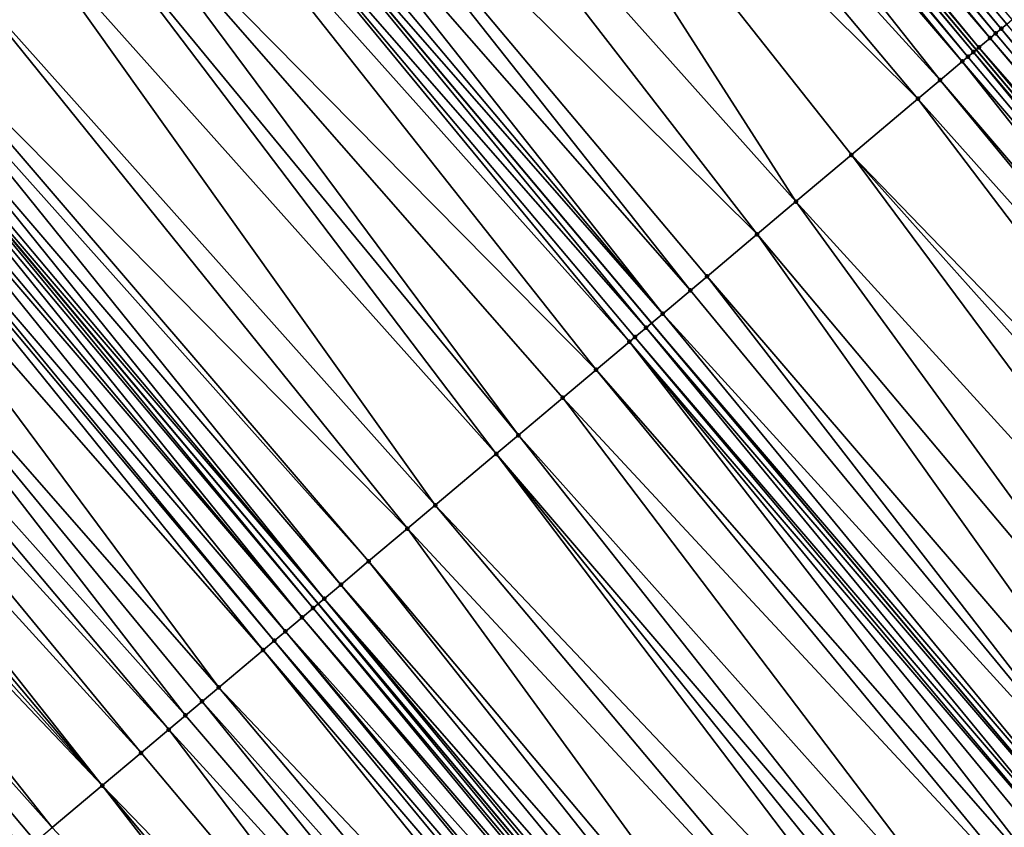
# Model space of a CAD drawing. Header units: feet. Extents: x 2004186 to 2014793, y 836912 to 864902.
# Tile 500 of 974: x 2009314 to 2009342, y 849684 to 849706. Entities that reach past the tile are written whole.
import ezdxf

# ---------------------------------------------------------------- set-up
doc = ezdxf.new("R2010")
doc.units = ezdxf.units.FT
doc.header["$LTSCALE"] = 100
doc.header["$MEASUREMENT"] = 0
for name, color, linetype, lineweight in [('EP_Travel Lane', 5, 'Continuous', 40), ('GPL_Skip Line', 2, 'Continuous', 40), ('Road Shots', 4, 'Continuous', 200), ('Road X-Section', 30, 'Continuous', 13)]:
    doc.layers.add(name, color=color, linetype=linetype, lineweight=lineweight)
doc.layers.add('I-77 SB_MM21-27-Surface-TIN', color=7, linetype='Continuous')

msp = doc.modelspace()

# ---------------------------------------------------------------- linework, layer by layer
at = {"layer": 'EP_Travel Lane'}
msp.add_polyline3d([(2009469.049354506, 849551.8641284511, 426.4866424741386), (2009456.299925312, 849567.449840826, 426.4659434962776), (2009443.530356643, 849582.8426741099, 426.4551208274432), (2009430.760781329, 849598.2355154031, 426.4345573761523), (2009417.991214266, 849613.6283467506, 426.4260374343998), (2009405.154174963, 849629.050976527, 426.4270902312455), (2009392.285338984, 849644.3608925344, 426.4066450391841), (2009379.416509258, 849659.6708011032, 426.4069408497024), (2009366.547670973, 849674.9807198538, 426.3789266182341), (2009353.673742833, 849690.2927263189, 426.3561041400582), (2009340.798297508, 849705.5970594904, 426.3382630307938), (2009327.922859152, 849720.9013843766, 426.3034045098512), (2009315.047414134, 849736.2057171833, 426.2848744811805), (2009302.171975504, 849751.5100423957, 426.2506813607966), (2009289.296537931, 849766.8143663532, 426.2140556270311), (2009276.421089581, 849782.1187031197, 426.2034524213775)], dxfattribs=at)
at = {"layer": 'GPL_Skip Line'}
for points in [[(2009438.129472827, 849552.3511062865, 426.1477713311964), (2009425.334444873, 849567.722633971, 426.2439972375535), (2009412.539379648, 849583.0942064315, 426.2860564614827), (2009399.744316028, 849598.4657769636, 426.3304347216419), (2009386.976921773, 849613.7717404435, 426.3519453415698), (2009374.115921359, 849629.0882366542, 426.3416086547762), (2009361.254929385, 849644.4047228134, 426.3595883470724), (2009348.393928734, 849659.7212193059, 426.3483312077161), (2009335.530203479, 849675.0286495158, 426.3273471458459), (2009322.648573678, 849690.327785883, 426.3167931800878), (2009309.766964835, 849705.6268973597, 426.2555082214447), (2009296.885324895, 849720.9260457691, 426.2694924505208), (2009284.003696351, 849736.2251806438, 426.2559963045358), (2009271.12207426, 849751.5243078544, 426.226711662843), (2009258.240436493, 849766.8234536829, 426.2355876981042), (2009245.35881301, 849782.1225825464, 426.2096794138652)], [(2009459.985824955, 849544.5104903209, 426.249524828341), (2009447.348453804, 849560.0116358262, 426.2957450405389), (2009434.566216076, 849575.3938657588, 426.3390876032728), (2009421.78395499, 849590.7761238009, 426.3484137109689), (2009409.00170277, 849606.1583711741, 426.370651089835), (2009396.197962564, 849621.5226607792, 426.3916740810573), (2009383.32899335, 849636.8324452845, 426.4032966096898), (2009370.460031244, 849652.1422213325, 426.4386457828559), (2009357.591051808, 849667.452017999, 426.4161522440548), (2009344.720171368, 849682.7602036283, 426.4328873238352), (2009331.844726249, 849698.064536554, 426.4145080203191), (2009318.969288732, 849713.3688604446, 426.3776807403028), (2009306.093820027, 849728.6732214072, 426.4165438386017), (2009293.218369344, 849743.9775609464, 426.4116676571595), (2009280.342932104, 849759.2818845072, 426.3741667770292), (2009267.467481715, 849774.5862236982, 426.3685787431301)]]:
    msp.add_polyline3d(points, dxfattribs=at)
at = {"layer": 'I-77 SB_MM21-27-Surface-TIN', "color": 128, "linetype": 'ByBlock', "lineweight": -2}
for points in [[(2009328.764095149, 849721.609113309, 426.3058478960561), (2009328.611050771, 849721.4803599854, 426.3082513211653), (2009341.48648744, 849706.1760371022, 426.347205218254)], [(2009328.764095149, 849721.609113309, 426.3058478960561), (2009341.639535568, 849706.3047859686, 426.3357025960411), (2009341.792581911, 849706.4335369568, 426.3285319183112)], [(2009328.764095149, 849721.609113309, 426.3058478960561), (2009341.48648744, 849706.1760371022, 426.347205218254), (2009341.639535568, 849706.3047859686, 426.3357025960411)], [(2009328.458007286, 849721.3516055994, 426.3084855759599), (2009328.151923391, 849721.0940931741, 426.3014950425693), (2009341.180398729, 849705.9185304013, 426.351899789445)], [(2009328.611050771, 849721.4803599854, 426.3082513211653), (2009328.458007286, 849721.3516055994, 426.3084855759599), (2009341.333441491, 849706.0472856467, 426.3534213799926)], [(2009328.458007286, 849721.3516055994, 426.3084855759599), (2009341.180398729, 849705.9185304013, 426.351899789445), (2009341.333441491, 849706.0472856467, 426.3534213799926)], [(2009328.611050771, 849721.4803599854, 426.3082513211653), (2009341.333441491, 849706.0472856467, 426.3534213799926), (2009341.48648744, 849706.1760371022, 426.347205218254)], [(2009328.151923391, 849721.0940931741, 426.3014950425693), (2009327.998879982, 849720.9653386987, 426.3015469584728), (2009340.874317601, 849705.6610146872, 426.3381921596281)], [(2009328.151923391, 849721.0940931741, 426.3014950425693), (2009340.874317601, 849705.6610146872, 426.3381921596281), (2009341.180398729, 849705.9185304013, 426.351899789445)], [(2009327.845835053, 849720.8365860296, 426.3052865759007), (2009327.692788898, 849720.7078348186, 426.3120030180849), (2009340.568228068, 849705.403508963, 426.3448814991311)], [(2009327.845835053, 849720.8365860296, 426.3052865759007), (2009340.721274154, 849705.5322602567, 426.3383348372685), (2009327.922859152, 849720.9013843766, 426.3034045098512)], [(2009327.845835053, 849720.8365860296, 426.3052865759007), (2009340.568228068, 849705.403508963, 426.3448814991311), (2009340.721274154, 849705.5322602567, 426.3383348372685)], [(2009327.998879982, 849720.9653386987, 426.3015469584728), (2009327.922859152, 849720.9013843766, 426.3034045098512), (2009340.798297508, 849705.5970594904, 426.3382630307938)], [(2009340.721274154, 849705.5322602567, 426.3383348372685), (2009340.798297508, 849705.5970594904, 426.3382630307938), (2009327.922859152, 849720.9013843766, 426.3034045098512)], [(2009327.998879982, 849720.9653386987, 426.3015469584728), (2009340.798297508, 849705.5970594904, 426.3382630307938), (2009340.874317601, 849705.6610146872, 426.3381921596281)], [(2009327.386698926, 849720.450329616, 426.3197593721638), (2009326.315389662, 849719.5490547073, 426.3332273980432), (2009339.803005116, 849704.7597436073, 426.3594700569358)], [(2009327.692788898, 849720.7078348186, 426.3120030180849), (2009327.386698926, 849720.450329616, 426.3197593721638), (2009340.415183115, 849705.2747563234, 426.3486804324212)], [(2009327.386698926, 849720.450329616, 426.3197593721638), (2009339.803005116, 849704.7597436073, 426.3594700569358), (2009340.415183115, 849705.2747563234, 426.3486804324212)], [(2009327.692788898, 849720.7078348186, 426.3120030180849), (2009340.415183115, 849705.2747563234, 426.3486804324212), (2009340.568228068, 849705.403508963, 426.3448814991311)], [(2009326.315389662, 849719.5490547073, 426.3332273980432), (2009324.93799727, 849718.3902664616, 426.3378434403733), (2009339.190830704, 849704.2447266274, 426.3615543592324)], [(2009326.315389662, 849719.5490547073, 426.3332273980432), (2009339.190830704, 849704.2447266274, 426.3615543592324), (2009339.803005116, 849704.7597436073, 426.3594700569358)], [(2009324.93799727, 849718.3902664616, 426.3378434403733), (2009322.489296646, 849716.3302020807, 426.3534234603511), (2009335.823866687, 849701.4121388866, 426.3845508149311)], [(2009324.93799727, 849718.3902664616, 426.3378434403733), (2009337.354303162, 849702.6996808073, 426.3782596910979), (2009339.190830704, 849704.2447266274, 426.3615543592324)], [(2009324.93799727, 849718.3902664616, 426.3378434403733), (2009335.823866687, 849701.4121388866, 426.3845508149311), (2009337.354303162, 849702.6996808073, 426.3782596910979)], [(2009322.489296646, 849716.3302020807, 426.3534234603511), (2009320.499726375, 849714.6564009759, 426.3685416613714), (2009334.75256039, 849700.5108604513, 426.3908107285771)], [(2009322.489296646, 849716.3302020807, 426.3534234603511), (2009334.75256039, 849700.5108604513, 426.3908107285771), (2009335.823866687, 849701.4121388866, 426.3845508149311)], [(2009320.499726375, 849714.6564009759, 426.3685416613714), (2009319.734505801, 849714.0126327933, 426.3773643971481), (2009332.916032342, 849698.9658152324, 426.4087439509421)], [(2009320.499726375, 849714.6564009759, 426.3685416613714), (2009333.375165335, 849699.3520753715, 426.4018806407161), (2009334.75256039, 849700.5108604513, 426.3908107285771)], [(2009320.499726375, 849714.6564009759, 426.3685416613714), (2009332.916032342, 849698.9658152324, 426.4087439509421), (2009333.375165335, 849699.3520753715, 426.4018806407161)], [(2009319.734505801, 849714.0126327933, 426.3773643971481), (2009319.275374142, 849713.6263710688, 426.380993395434), (2009332.150812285, 849698.322046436, 426.4163071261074)], [(2009319.734505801, 849714.0126327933, 426.3773643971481), (2009332.150812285, 849698.322046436, 426.4163071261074), (2009332.916032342, 849698.9658152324, 426.4087439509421)], [(2009319.275374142, 849713.6263710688, 426.380993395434), (2009318.969288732, 849713.3688604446, 426.3776807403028), (2009332.150812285, 849698.322046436, 426.4163071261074)], [(2009318.510158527, 849712.9825969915, 426.3777810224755), (2009331.691683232, 849697.9357816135, 426.4136084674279), (2009318.969288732, 849713.3688604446, 426.3776807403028)], [(2009332.150812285, 849698.322046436, 426.4163071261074), (2009318.969288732, 849713.3688604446, 426.3776807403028), (2009331.844726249, 849698.064536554, 426.4145080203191)], [(2009331.691683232, 849697.9357816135, 426.4136084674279), (2009331.844726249, 849698.064536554, 426.4145080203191), (2009318.969288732, 849713.3688604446, 426.3776807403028)], [(2009318.510158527, 849712.9825969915, 426.3777810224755), (2009317.897988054, 849712.46757533, 426.3703115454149), (2009331.232551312, 849697.5495201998, 426.4178692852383)], [(2009318.510158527, 849712.9825969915, 426.3777810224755), (2009331.385594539, 849697.6782748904, 426.4182581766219), (2009331.691683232, 849697.9357816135, 426.4136084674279)], [(2009318.510158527, 849712.9825969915, 426.3777810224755), (2009331.232551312, 849697.5495201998, 426.4178692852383), (2009331.385594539, 849697.6782748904, 426.4182581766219)], [(2009317.897988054, 849712.46757533, 426.3703115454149), (2009316.214523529, 849711.0512606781, 426.3393920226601), (2009330.314297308, 849696.776985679, 426.4025161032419)], [(2009317.897988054, 849712.46757533, 426.3703115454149), (2009330.314297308, 849696.776985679, 426.4025161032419), (2009331.232551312, 849697.5495201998, 426.4178692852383)], [(2009316.214523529, 849711.0512606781, 426.3393920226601), (2009315.449309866, 849710.4074842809, 426.3314424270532), (2009328.171704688, 849694.9744050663, 426.3665618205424)], [(2009316.214523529, 849711.0512606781, 426.3393920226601), (2009329.396043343, 849696.0044511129, 426.3870705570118), (2009330.314297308, 849696.776985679, 426.4025161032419)], [(2009316.214523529, 849711.0512606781, 426.3393920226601), (2009328.171704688, 849694.9744050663, 426.3665618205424), (2009329.396043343, 849696.0044511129, 426.3870705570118)], [(2009315.449309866, 849710.4074842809, 426.3314424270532), (2009314.224967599, 849709.3774425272, 426.319707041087), (2009327.55953272, 849694.4593851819, 426.3627159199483)], [(2009315.449309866, 849710.4074842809, 426.3314424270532), (2009327.55953272, 849694.4593851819, 426.3627159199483), (2009328.171704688, 849694.9744050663, 426.3665618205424)], [(2009314.224967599, 849709.3774425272, 426.319707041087), (2009312.541499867, 849707.9611316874, 426.2965709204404), (2009325.876062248, 849693.0430775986, 426.3462159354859)], [(2009314.224967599, 849709.3774425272, 426.319707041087), (2009325.876062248, 849693.0430775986, 426.3462159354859), (2009327.55953272, 849694.4593851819, 426.3627159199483)], [(2009312.541499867, 849707.9611316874, 426.2965709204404), (2009311.011074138, 849706.6735769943, 426.2767956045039), (2009325.110849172, 849692.3993005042, 426.3368378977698)], [(2009312.541499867, 849707.9611316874, 426.2965709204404), (2009325.110849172, 849692.3993005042, 426.3368378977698), (2009325.876062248, 849693.0430775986, 426.3462159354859)], [(2009311.011074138, 849706.6735769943, 426.2767956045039), (2009310.704987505, 849706.4160678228, 426.2764480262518), (2009324.039548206, 849691.4980157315, 426.3301584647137)], [(2009311.011074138, 849706.6735769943, 426.2767956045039), (2009324.039548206, 849691.4980157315, 426.3301584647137), (2009325.110849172, 849692.3993005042, 426.3368378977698)], [(2009310.704987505, 849706.4160678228, 426.2764480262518), (2009310.24586022, 849706.0298008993, 426.2694629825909), (2009323.274333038, 849690.8542411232, 426.3258556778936)], [(2009310.704987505, 849706.4160678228, 426.2764480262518), (2009323.274333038, 849690.8542411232, 426.3258556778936), (2009324.039548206, 849691.4980157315, 426.3301584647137)], [(2009354.208882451, 849690.7429576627, 426.381851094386), (2009341.333441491, 849706.0472856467, 426.3534213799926), (2009341.180398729, 849705.9185304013, 426.351899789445)], [(2009354.208882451, 849690.7429576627, 426.381851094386), (2009341.48648744, 849706.1760371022, 426.347205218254), (2009341.333441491, 849706.0472856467, 426.3534213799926)], [(2009354.361927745, 849690.8717098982, 426.3772265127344), (2009341.639535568, 849706.3047859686, 426.3357025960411), (2009341.48648744, 849706.1760371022, 426.347205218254)], [(2009354.361927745, 849690.8717098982, 426.3772265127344), (2009341.48648744, 849706.1760371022, 426.347205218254), (2009354.208882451, 849690.7429576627, 426.381851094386)], [(2009310.24586022, 849706.0298008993, 426.2694629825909), (2009309.939777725, 849705.7722868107, 426.2590759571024), (2009322.815204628, 849690.467975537, 426.3215976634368)], [(2009310.24586022, 849706.0298008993, 426.2694629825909), (2009322.815204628, 849690.467975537, 426.3215976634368), (2009323.274333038, 849690.8542411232, 426.3258556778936)], [(2009354.055840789, 849690.6142011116, 426.377664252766), (2009341.180398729, 849705.9185304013, 426.351899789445), (2009340.874317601, 849705.6610146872, 426.3381921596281)], [(2009354.208882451, 849690.7429576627, 426.381851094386), (2009341.180398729, 849705.9185304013, 426.351899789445), (2009354.055840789, 849690.6142011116, 426.377664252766)], [(2009309.633692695, 849705.5147757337, 426.2548389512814), (2009309.327604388, 849705.257268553, 426.2585565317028), (2009322.203034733, 849689.952953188, 426.3127197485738)], [(2009309.633692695, 849705.5147757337, 426.2548389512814), (2009322.509121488, 849690.2104622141, 426.3127723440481), (2009309.766964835, 849705.6268973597, 426.2555082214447)], [(2009309.633692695, 849705.5147757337, 426.2548389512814), (2009322.203034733, 849689.952953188, 426.3127197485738), (2009322.509121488, 849690.2104622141, 426.3127723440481)], [(2009309.786735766, 849705.6435306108, 426.2556075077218), (2009309.766964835, 849705.6268973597, 426.2555082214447), (2009322.648573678, 849690.327785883, 426.3167931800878)], [(2009322.509121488, 849690.2104622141, 426.3127723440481), (2009322.648573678, 849690.327785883, 426.3167931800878), (2009309.766964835, 849705.6268973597, 426.2555082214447)], [(2009309.939777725, 849705.7722868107, 426.2590759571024), (2009309.786735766, 849705.6435306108, 426.2556075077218), (2009322.815204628, 849690.467975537, 426.3215976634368)], [(2009309.786735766, 849705.6435306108, 426.2556075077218), (2009322.648573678, 849690.327785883, 426.3167931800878), (2009322.815204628, 849690.467975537, 426.3215976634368)], [(2009353.443674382, 849690.0991746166, 426.360324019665), (2009340.721274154, 849705.5322602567, 426.3383348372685), (2009340.568228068, 849705.403508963, 426.3448814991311)], [(2009340.721274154, 849705.5322602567, 426.3383348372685), (2009353.673742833, 849690.2927263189, 426.3561041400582), (2009340.798297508, 849705.5970594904, 426.3382630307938)], [(2009353.596719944, 849690.2279265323, 426.3550465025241), (2009353.673742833, 849690.2927263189, 426.3561041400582), (2009340.721274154, 849705.5322602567, 426.3383348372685)], [(2009353.596719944, 849690.2279265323, 426.3550465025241), (2009340.721274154, 849705.5322602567, 426.3383348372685), (2009353.443674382, 849690.0991746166, 426.360324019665)], [(2009353.749762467, 849690.3566820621, 426.3571480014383), (2009340.874317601, 849705.6610146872, 426.3381921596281), (2009340.798297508, 849705.5970594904, 426.3382630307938)], [(2009353.749762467, 849690.3566820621, 426.3571480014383), (2009340.798297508, 849705.5970594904, 426.3382630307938), (2009353.673742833, 849690.2927263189, 426.3561041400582)], [(2009354.055840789, 849690.6142011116, 426.377664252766), (2009340.874317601, 849705.6610146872, 426.3381921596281), (2009353.749762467, 849690.3566820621, 426.3571480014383)], [(2009309.327604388, 849705.257268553, 426.2585565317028), (2009309.174561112, 849705.1285139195, 426.2582848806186), (2009322.203034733, 849689.952953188, 426.3127197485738)], [(2009352.831494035, 849689.5841646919, 426.3768155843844), (2009340.415183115, 849705.2747563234, 426.3486804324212), (2009339.803005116, 849704.7597436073, 426.3594700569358)], [(2009353.443674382, 849690.0991746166, 426.360324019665), (2009340.568228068, 849705.403508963, 426.3448814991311), (2009340.415183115, 849705.2747563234, 426.3486804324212)], [(2009353.443674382, 849690.0991746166, 426.360324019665), (2009340.415183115, 849705.2747563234, 426.3486804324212), (2009352.831494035, 849689.5841646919, 426.3768155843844)], [(2009309.174561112, 849705.1285139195, 426.2582848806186), (2009308.715433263, 849704.7422476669, 426.252669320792), (2009321.743909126, 849689.5666842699, 426.3016589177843)], [(2009309.174561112, 849705.1285139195, 426.2582848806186), (2009321.743909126, 849689.5666842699, 426.3016589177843), (2009322.203034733, 849689.952953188, 426.3127197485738)], [(2009308.715433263, 849704.7422476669, 426.252669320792), (2009308.562391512, 849704.6134912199, 426.2486960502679), (2009321.437827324, 849689.3091693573, 426.2895874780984)], [(2009308.715433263, 849704.7422476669, 426.252669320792), (2009321.437827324, 849689.3091693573, 426.2895874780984), (2009321.743909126, 849689.5666842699, 426.3016589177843)], [(2009352.525405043, 849689.3266583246, 426.3821928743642), (2009339.803005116, 849704.7597436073, 426.3594700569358), (2009339.190830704, 849704.2447266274, 426.3615543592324)], [(2009352.831494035, 849689.5841646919, 426.3768155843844), (2009339.803005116, 849704.7597436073, 426.3594700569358), (2009352.525405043, 849689.3266583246, 426.3821928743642)], [(2009308.562391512, 849704.6134912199, 426.2486960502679), (2009307.950226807, 849704.0984627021, 426.2272278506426), (2009321.131744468, 849689.0516556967, 426.2800729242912)], [(2009308.562391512, 849704.6134912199, 426.2486960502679), (2009321.131744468, 849689.0516556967, 426.2800729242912), (2009321.437827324, 849689.3091693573, 426.2895874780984)], [(2009351.301053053, 849688.2966281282, 426.3940503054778), (2009339.190830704, 849704.2447266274, 426.3615543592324), (2009337.354303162, 849702.6996808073, 426.3782596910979)], [(2009352.525405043, 849689.3266583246, 426.3821928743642), (2009339.190830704, 849704.2447266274, 426.3615543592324), (2009351.301053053, 849688.2966281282, 426.3940503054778)], [(2009307.950226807, 849704.0984627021, 426.2272278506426), (2009306.725891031, 849703.0684132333, 426.1997401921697), (2009319.907409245, 849688.0216055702, 426.2512331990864)], [(2009307.950226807, 849704.0984627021, 426.2272278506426), (2009319.907409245, 849688.0216055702, 426.2512331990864), (2009321.131744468, 849689.0516556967, 426.2800729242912)], [(2009306.725891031, 849703.0684132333, 426.1997401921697), (2009305.654599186, 849702.1671176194, 426.1709337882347), (2009318.989161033, 849687.2490641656, 426.2218261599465)], [(2009306.725891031, 849703.0684132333, 426.1997401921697), (2009319.448285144, 849687.6353348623, 426.2365184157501), (2009319.907409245, 849688.0216055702, 426.2512331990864)], [(2009306.725891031, 849703.0684132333, 426.1997401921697), (2009318.989161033, 849687.2490641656, 426.2218261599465), (2009319.448285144, 849687.6353348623, 426.2365184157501)], [(2009349.311484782, 849686.6228246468, 426.404310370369), (2009337.354303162, 849702.6996808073, 426.3782596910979), (2009335.823866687, 849701.4121388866, 426.3845508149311)], [(2009351.301053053, 849688.2966281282, 426.3940503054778), (2009337.354303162, 849702.6996808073, 426.3782596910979), (2009350.688877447, 849687.7816125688, 426.3990376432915)], [(2009350.688877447, 849687.7816125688, 426.3990376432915), (2009337.354303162, 849702.6996808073, 426.3782596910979), (2009349.311484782, 849686.6228246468, 426.404310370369)], [(2009305.654599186, 849702.1671176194, 426.1709337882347), (2009305.04243082, 849701.6520934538, 426.1583518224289), (2009318.530035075, 849686.8627956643, 426.2116161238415)], [(2009305.654599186, 849702.1671176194, 426.1709337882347), (2009318.530035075, 849686.8627956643, 426.2116161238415), (2009318.989161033, 849687.2490641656, 426.2218261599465)], [(2009305.04243082, 849701.6520934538, 426.1583518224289), (2009304.277218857, 849701.0083150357, 426.1462760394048), (2009317.764825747, 849686.2190141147, 426.1931412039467)], [(2009305.04243082, 849701.6520934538, 426.1583518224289), (2009317.764825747, 849686.2190141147, 426.1931412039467), (2009318.530035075, 849686.8627956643, 426.2116161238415)], [(2009347.628004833, 849685.2065283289, 426.4108188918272), (2009335.823866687, 849701.4121388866, 426.3845508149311), (2009334.75256039, 849700.5108604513, 426.3908107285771)], [(2009349.311484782, 849686.6228246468, 426.404310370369), (2009335.823866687, 849701.4121388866, 426.3845508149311), (2009347.628004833, 849685.2065283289, 426.4108188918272)], [(2009304.277218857, 849701.0083150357, 426.1462760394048), (2009303.818092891, 849700.6220465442, 426.1360896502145), (2009316.693530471, 849685.317722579, 426.1726539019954)], [(2009304.277218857, 849701.0083150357, 426.1462760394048), (2009316.693530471, 849685.317722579, 426.1726539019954), (2009317.764825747, 849686.2190141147, 426.1931412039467)], [(2009303.818092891, 849700.6220465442, 426.1360896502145), (2009303.358968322, 849700.2357763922, 426.1225123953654), (2009316.693530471, 849685.317722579, 426.1726539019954)], [(2009346.403654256, 849684.1764964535, 426.419247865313), (2009334.75256039, 849700.5108604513, 426.3908107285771), (2009333.375165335, 849699.3520753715, 426.4018806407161)], [(2009347.628004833, 849685.2065283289, 426.4108188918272), (2009334.75256039, 849700.5108604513, 426.3908107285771), (2009346.403654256, 849684.1764964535, 426.419247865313)], [(2009303.358968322, 849700.2357763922, 426.1225123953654), (2009302.899842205, 849699.8495080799, 426.1126918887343), (2009316.693530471, 849685.317722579, 426.1726539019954)], [(2009302.899842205, 849699.8495080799, 426.1126918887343), (2009301.981591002, 849699.0769702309, 426.0905501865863), (2009315.316154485, 849684.1589148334, 426.1374467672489)], [(2009302.899842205, 849699.8495080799, 426.1126918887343), (2009315.316154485, 849684.1589148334, 426.1374467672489), (2009316.693530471, 849685.317722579, 426.1726539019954)], [(2009345.638433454, 849683.5327285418, 426.4286207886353), (2009333.375165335, 849699.3520753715, 426.4018806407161), (2009332.916032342, 849698.9658152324, 426.4087439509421)], [(2009346.403654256, 849684.1764964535, 426.419247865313), (2009333.375165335, 849699.3520753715, 426.4018806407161), (2009345.638433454, 849683.5327285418, 426.4286207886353)], [(2009301.981591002, 849699.0769702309, 426.0905501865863), (2009301.063337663, 849698.3044349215, 426.0735936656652), (2009314.550944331, 849683.5151342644, 426.1209739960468)], [(2009301.981591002, 849699.0769702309, 426.0905501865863), (2009314.857029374, 849683.7726453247, 426.1251793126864), (2009315.316154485, 849684.1589148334, 426.1374467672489)], [(2009301.981591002, 849699.0769702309, 426.0905501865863), (2009314.550944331, 849683.5151342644, 426.1209739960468), (2009314.857029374, 849683.7726453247, 426.1251793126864)], [(2009345.638433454, 849683.5327285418, 426.4286207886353), (2009332.916032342, 849698.9658152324, 426.4087439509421), (2009332.150812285, 849698.322046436, 426.4163071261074)], [(2009301.063337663, 849698.3044349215, 426.0735936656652), (2009314.091817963, 849683.1288662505, 426.1117588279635), (2009314.550944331, 849683.5151342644, 426.1209739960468)], [(2009332.150812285, 849698.322046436, 426.4163071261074), (2009331.844726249, 849698.064536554, 426.4145080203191), (2009344.873214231, 849682.8889587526, 426.4341609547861)], [(2009345.638433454, 849683.5327285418, 426.4286207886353), (2009332.150812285, 849698.322046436, 426.4163071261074), (2009344.873214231, 849682.8889587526, 426.4341609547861)], [(2009331.691683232, 849697.9357816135, 426.4136084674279), (2009331.385594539, 849697.6782748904, 426.4182581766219), (2009344.414085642, 849682.5026933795, 426.4303400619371)], [(2009331.691683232, 849697.9357816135, 426.4136084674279), (2009344.720171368, 849682.7602036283, 426.4328873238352), (2009331.844726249, 849698.064536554, 426.4145080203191)], [(2009331.691683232, 849697.9357816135, 426.4136084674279), (2009344.414085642, 849682.5026933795, 426.4303400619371), (2009344.720171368, 849682.7602036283, 426.4328873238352)], [(2009344.873214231, 849682.8889587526, 426.4341609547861), (2009331.844726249, 849698.064536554, 426.4145080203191), (2009344.720171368, 849682.7602036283, 426.4328873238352)], [(2009331.385594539, 849697.6782748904, 426.4182581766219), (2009331.232551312, 849697.5495201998, 426.4178692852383), (2009344.261041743, 849682.3739394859, 426.4315789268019)], [(2009331.385594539, 849697.6782748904, 426.4182581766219), (2009344.261041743, 849682.3739394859, 426.4315789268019), (2009344.414085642, 849682.5026933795, 426.4303400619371)], [(2009331.232551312, 849697.5495201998, 426.4178692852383), (2009330.314297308, 849696.776985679, 426.4025161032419), (2009343.495827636, 849681.7301636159, 426.4247033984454)], [(2009331.232551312, 849697.5495201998, 426.4178692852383), (2009343.954955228, 849682.116430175, 426.4309463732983), (2009344.261041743, 849682.3739394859, 426.4315789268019)], [(2009331.232551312, 849697.5495201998, 426.4178692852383), (2009343.495827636, 849681.7301636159, 426.4247033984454), (2009343.954955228, 849682.116430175, 426.4309463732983)], [(2009330.314297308, 849696.776985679, 426.4025161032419), (2009329.396043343, 849696.0044511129, 426.3870705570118), (2009343.036699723, 849681.3438974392, 426.4192417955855)], [(2009330.314297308, 849696.776985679, 426.4025161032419), (2009343.036699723, 849681.3438974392, 426.4192417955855), (2009343.495827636, 849681.7301636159, 426.4247033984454)], [(2009329.396043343, 849696.0044511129, 426.3870705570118), (2009328.171704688, 849694.9744050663, 426.3665618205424), (2009341.506275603, 849680.0563408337, 426.3955565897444)], [(2009329.396043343, 849696.0044511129, 426.3870705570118), (2009341.506275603, 849680.0563408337, 426.3955565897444), (2009343.036699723, 849681.3438974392, 426.4192417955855)], [(2009328.171704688, 849694.9744050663, 426.3665618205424), (2009327.55953272, 849694.4593851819, 426.3627159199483), (2009340.588020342, 849679.2838078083, 426.3832607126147)], [(2009328.171704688, 849694.9744050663, 426.3665618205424), (2009340.588020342, 849679.2838078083, 426.3832607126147), (2009341.506275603, 849680.0563408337, 426.3955565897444)], [(2009327.55953272, 849694.4593851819, 426.3627159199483), (2009325.876062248, 849693.0430775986, 426.3462159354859), (2009339.669762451, 849678.5112779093, 426.3773479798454)], [(2009327.55953272, 849694.4593851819, 426.3627159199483), (2009340.128891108, 849678.8975432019, 426.3810047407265), (2009340.588020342, 849679.2838078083, 426.3832607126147)], [(2009327.55953272, 849694.4593851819, 426.3627159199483), (2009339.669762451, 849678.5112779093, 426.3773479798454), (2009340.128891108, 849678.8975432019, 426.3810047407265)], [(2009325.876062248, 849693.0430775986, 426.3462159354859), (2009325.110849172, 849692.3993005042, 426.3368378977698), (2009338.75150815, 849677.7387437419, 426.3627205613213)], [(2009325.876062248, 849693.0430775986, 426.3462159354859), (2009338.75150815, 849677.7387437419, 426.3627205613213), (2009339.669762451, 849678.5112779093, 426.3773479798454)], [(2009325.110849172, 849692.3993005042, 426.3368378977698), (2009324.039548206, 849691.4980157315, 426.3301584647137), (2009336.914994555, 849676.1936813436, 426.3455860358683)], [(2009325.110849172, 849692.3993005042, 426.3368378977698), (2009336.914994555, 849676.1936813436, 426.3455860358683), (2009338.75150815, 849677.7387437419, 426.3627205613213)], [(2009324.039548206, 849691.4980157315, 426.3301584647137), (2009323.274333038, 849690.8542411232, 426.3258556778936), (2009336.455864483, 849675.8074177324, 426.3453616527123)], [(2009324.039548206, 849691.4980157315, 426.3301584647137), (2009336.455864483, 849675.8074177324, 426.3453616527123), (2009336.914994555, 849676.1936813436, 426.3455860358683)], [(2009323.274333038, 849690.8542411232, 426.3258556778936), (2009322.815204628, 849690.467975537, 426.3215976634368), (2009335.996736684, 849675.4211514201, 426.3396230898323)], [(2009323.274333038, 849690.8542411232, 426.3258556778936), (2009335.996736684, 849675.4211514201, 426.3396230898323), (2009336.455864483, 849675.8074177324, 426.3453616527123)], [(2009322.509121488, 849690.2104622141, 426.3127723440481), (2009335.384569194, 849674.9061262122, 426.3249110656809), (2009322.648573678, 849690.327785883, 426.3167931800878)], [(2009322.815204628, 849690.467975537, 426.3215976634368), (2009322.648573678, 849690.327785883, 426.3167931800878), (2009335.530203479, 849675.0286495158, 426.3273471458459)], [(2009335.384569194, 849674.9061262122, 426.3249110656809), (2009335.530203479, 849675.0286495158, 426.3273471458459), (2009322.648573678, 849690.327785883, 426.3167931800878)], [(2009322.815204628, 849690.467975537, 426.3215976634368), (2009335.530203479, 849675.0286495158, 426.3273471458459), (2009335.690653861, 849675.163637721, 426.3300310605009)], [(2009322.815204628, 849690.467975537, 426.3215976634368), (2009335.690653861, 849675.163637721, 426.3300310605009), (2009335.996736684, 849675.4211514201, 426.3396230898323)], [(2009322.509121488, 849690.2104622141, 426.3127723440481), (2009322.203034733, 849689.952953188, 426.3127197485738), (2009335.23152604, 849674.7773714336, 426.3243430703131)], [(2009322.509121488, 849690.2104622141, 426.3127723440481), (2009335.23152604, 849674.7773714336, 426.3243430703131), (2009335.384569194, 849674.9061262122, 426.3249110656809)], [(2009322.203034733, 849689.952953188, 426.3127197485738), (2009321.743909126, 849689.5666842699, 426.3016589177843), (2009335.078480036, 849674.6486200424, 426.330691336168)], [(2009322.203034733, 849689.952953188, 426.3127197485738), (2009335.078480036, 849674.6486200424, 426.330691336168), (2009335.23152604, 849674.7773714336, 426.3243430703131)], [(2009321.743909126, 849689.5666842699, 426.3016589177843), (2009321.437827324, 849689.3091693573, 426.2895874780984), (2009334.466311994, 849674.1335954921, 426.3173217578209)], [(2009321.743909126, 849689.5666842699, 426.3016589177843), (2009334.619353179, 849674.2623526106, 426.3226670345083), (2009335.078480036, 849674.6486200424, 426.330691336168)], [(2009321.743909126, 849689.5666842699, 426.3016589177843), (2009334.466311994, 849674.1335954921, 426.3173217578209), (2009334.619353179, 849674.2623526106, 426.3226670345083)], [(2009321.437827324, 849689.3091693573, 426.2895874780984), (2009321.131744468, 849689.0516556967, 426.2800729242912), (2009334.160230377, 849673.8760803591, 426.3048021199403)], [(2009321.437827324, 849689.3091693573, 426.2895874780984), (2009334.160230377, 849673.8760803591, 426.3048021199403), (2009334.466311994, 849674.1335954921, 426.3173217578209)], [(2009321.131744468, 849689.0516556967, 426.2800729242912), (2009319.907409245, 849688.0216055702, 426.2512331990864), (2009333.701107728, 849673.489807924, 426.286562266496)], [(2009321.131744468, 849689.0516556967, 426.2800729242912), (2009333.701107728, 849673.489807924, 426.286562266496), (2009334.160230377, 849673.8760803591, 426.3048021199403)], [(2009319.907409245, 849688.0216055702, 426.2512331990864), (2009319.448285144, 849687.6353348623, 426.2365184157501), (2009332.782855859, 849672.7172708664, 426.2660333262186)], [(2009319.907409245, 849688.0216055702, 426.2512331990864), (2009332.782855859, 849672.7172708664, 426.2660333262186), (2009333.701107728, 849673.489807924, 426.286562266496)], [(2009319.448285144, 849687.6353348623, 426.2365184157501), (2009318.989161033, 849687.2490641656, 426.2218261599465), (2009332.017648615, 849672.0734868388, 426.2425028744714)], [(2009319.448285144, 849687.6353348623, 426.2365184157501), (2009332.017648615, 849672.0734868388, 426.2425028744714), (2009332.782855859, 849672.7172708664, 426.2660333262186)], [(2009318.989161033, 849687.2490641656, 426.2218261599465), (2009318.530035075, 849686.8627956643, 426.2116161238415), (2009332.017648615, 849672.0734868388, 426.2425028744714)], [(2009318.530035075, 849686.8627956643, 426.2116161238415), (2009317.764825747, 849686.2190141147, 426.1931412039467), (2009330.640270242, 849670.9146819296, 426.2130925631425)], [(2009318.530035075, 849686.8627956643, 426.2116161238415), (2009330.640270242, 849670.9146819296, 426.2130925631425), (2009332.017648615, 849672.0734868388, 426.2425028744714)], [(2009317.764825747, 849686.2190141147, 426.1931412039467), (2009316.693530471, 849685.317722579, 426.1726539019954), (2009330.640270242, 849670.9146819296, 426.2130925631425)], [(2009316.693530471, 849685.317722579, 426.1726539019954), (2009315.316154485, 849684.1589148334, 426.1374467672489), (2009328.956804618, 849669.4983685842, 426.1848355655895)], [(2009316.693530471, 849685.317722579, 426.1726539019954), (2009329.568973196, 849670.0133924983, 426.1969061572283), (2009330.640270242, 849670.9146819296, 426.2130925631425)], [(2009316.693530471, 849685.317722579, 426.1726539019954), (2009328.956804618, 849669.4983685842, 426.1848355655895), (2009329.568973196, 849670.0133924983, 426.1969061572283)]]:
    msp.add_3dface(points, dxfattribs=at)
at = {"layer": 'Road Shots', "lineweight": 100}
for p in [(2009341.333441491, 849706.0472856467, 426.3534213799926), (2009341.48648744, 849706.1760371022, 426.347205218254), (2009341.180398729, 849705.9185304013, 426.351899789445), (2009340.721274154, 849705.5322602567, 426.3383348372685), (2009340.874317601, 849705.6610146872, 426.3381921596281), (2009340.415183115, 849705.2747563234, 426.3486804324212), (2009340.568228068, 849705.403508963, 426.3448814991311), (2009339.803005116, 849704.7597436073, 426.3594700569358), (2009339.190830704, 849704.2447266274, 426.3615543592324), (2009337.354303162, 849702.6996808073, 426.3782596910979), (2009335.823866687, 849701.4121388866, 426.3845508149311), (2009334.75256039, 849700.5108604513, 426.3908107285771), (2009333.375165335, 849699.3520753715, 426.4018806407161), (2009332.916032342, 849698.9658152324, 426.4087439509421), (2009332.150812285, 849698.322046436, 426.4163071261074), (2009331.691683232, 849697.9357816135, 426.4136084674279), (2009331.385594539, 849697.6782748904, 426.4182581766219), (2009331.232551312, 849697.5495201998, 426.4178692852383), (2009330.314297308, 849696.776985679, 426.4025161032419), (2009329.396043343, 849696.0044511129, 426.3870705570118), (2009328.171704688, 849694.9744050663, 426.3665618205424), (2009327.55953272, 849694.4593851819, 426.3627159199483), (2009325.876062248, 849693.0430775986, 426.3462159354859), (2009325.110849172, 849692.3993005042, 426.3368378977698), (2009324.039548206, 849691.4980157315, 426.3301584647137), (2009323.274333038, 849690.8542411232, 426.3258556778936), (2009322.815204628, 849690.467975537, 426.3215976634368), (2009322.509121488, 849690.2104622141, 426.3127723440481), (2009322.203034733, 849689.952953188, 426.3127197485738), (2009321.743909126, 849689.5666842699, 426.3016589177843), (2009321.437827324, 849689.3091693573, 426.2895874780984), (2009321.131744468, 849689.0516556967, 426.2800729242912), (2009319.907409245, 849688.0216055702, 426.2512331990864), (2009319.448285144, 849687.6353348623, 426.2365184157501), (2009318.989161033, 849687.2490641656, 426.2218261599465), (2009318.530035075, 849686.8627956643, 426.2116161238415), (2009317.764825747, 849686.2190141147, 426.1931412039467), (2009316.693530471, 849685.317722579, 426.1726539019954)]:
    msp.add_point(p, dxfattribs=at)
at = {"layer": 'Road X-Section', "extrusion": (0.6437723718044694, -0.7652167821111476, 0.0006400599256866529), "elevation": 643329.3816417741, "flags": 128}
msp.add_lwpolyline([(2084557.813742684, 14.04174321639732), (2084559.213742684, 14.10942852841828), (2084561.013742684, 14.20300682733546), (2084561.613742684, 14.23408831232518), (2084561.813742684, 14.24222371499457), (2084562.213742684, 14.2533690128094), (2084562.413742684, 14.26134266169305), (2084562.813742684, 14.28284493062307), (2084563.013742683, 14.29130750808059), (2084563.613742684, 14.30424039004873), (2084564.813742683, 14.32119691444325), (2084566.013742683, 14.34333862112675), (2084566.613742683, 14.35315912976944), (2084567.213742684, 14.36673638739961), (2084567.813742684, 14.37692277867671), (2084568.813742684, 14.38899856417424), (2084569.613742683, 14.40158053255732), (2084571.013742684, 14.43038694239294), (2084572.613742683, 14.45787460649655), (2084573.413742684, 14.47934281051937), (2084573.613742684, 14.4833160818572), (2084574.213742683, 14.48893164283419), (2084574.413742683, 14.48920329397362), (2084574.813742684, 14.48548571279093), (2084575.013742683, 14.48625426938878), (2084575.213742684, 14.48972271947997), (2084575.613742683, 14.50010974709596), (2084576.213742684, 14.5070947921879), (2084576.613742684, 14.507442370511), (2084578.613742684, 14.52721769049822), (2084580.813742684, 14.55035381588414), (2084582.413742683, 14.56208920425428), (2084583.413742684, 14.5700388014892), (2084585.613742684, 14.60095833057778), (2084586.413742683, 14.6084278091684), (2084587.013742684, 14.6083275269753), (2084587.413742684, 14.61164018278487), (2084588.013742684, 14.60801118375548), (2084589.013742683, 14.59918844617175), (2084591.613742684, 14.58407024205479), (2084594.813742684, 14.56849021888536), (2084596.613742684, 14.56387417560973), (2084598.013742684, 14.5504061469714), (2084598.413742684, 14.5426497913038), (2084598.613742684, 14.53593334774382), (2084598.813742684, 14.53219372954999), (2084599.013742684, 14.5321418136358), (2084599.413742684, 14.53913234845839), (2084599.613742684, 14.53889809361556), (2084599.813742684, 14.53649466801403), (2084600.213742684, 14.52626598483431), (2084600.813742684, 14.50396988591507), (2084601.013742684, 14.49828719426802), (2084601.413742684, 14.49181582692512), (2084601.813742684, 14.47949440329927), (2084602.613742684, 14.45009666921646), (2084603.213742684, 14.42963705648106), (2084604.413742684, 14.38700636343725), (2084604.813742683, 14.37046082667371), (2084605.413742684, 14.3517356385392), (2084607.413742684, 14.28493900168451)], dxfattribs=at)
at = {"layer": 'Road X-Section', "extrusion": (0.6437723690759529, -0.7652167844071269, 0.0006400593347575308), "elevation": 643349.3742081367, "flags": 128}
msp.add_lwpolyline([(2084557.016036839, 14.03891374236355), (2084558.416036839, 14.10467570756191), (2084559.816036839, 14.1743831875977), (2084560.016036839, 14.18227172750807), (2084560.416036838, 14.19377543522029), (2084560.816036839, 14.21105397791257), (2084561.016036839, 14.22245248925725), (2084561.616036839, 14.2648585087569), (2084561.816036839, 14.27412004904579), (2084562.016036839, 14.27753044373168), (2084562.416036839, 14.27894119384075), (2084562.616036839, 14.28715479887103), (2084562.816036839, 14.29817031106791), (2084563.016036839, 14.30698584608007), (2084563.416036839, 14.31617776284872), (2084563.816036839, 14.32998929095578), (2084564.416036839, 14.3392044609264), (2084564.816036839, 14.34340977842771), (2084565.416036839, 14.35567723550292), (2084567.216036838, 14.39088437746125), (2084568.616036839, 14.41137168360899), (2084569.616036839, 14.4298466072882), (2084570.216036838, 14.44005664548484), (2084570.816036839, 14.45474890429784), (2084571.416036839, 14.46946369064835), (2084573.016036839, 14.49830342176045), (2084573.416036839, 14.50781797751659), (2084573.816036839, 14.51988941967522), (2084574.416036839, 14.53095025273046), (2084574.816036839, 14.53100284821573), (2084575.216036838, 14.53982816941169), (2084575.816036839, 14.54408618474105), (2084576.816036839, 14.54838897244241), (2084578.216036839, 14.55506840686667), (2084579.216036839, 14.56444644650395), (2084581.416036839, 14.58094643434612), (2084582.216036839, 14.58479233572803), (2084583.816036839, 14.60530107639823), (2084585.016036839, 14.62074662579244), (2084586.216036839, 14.6360998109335), (2084586.416036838, 14.63648870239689), (2084586.816036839, 14.63183899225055), (2084587.416036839, 14.63453765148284), (2084588.416036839, 14.62697447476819), (2084589.016036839, 14.62011116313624), (2084590.816036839, 14.60904124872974), (2084592.216036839, 14.60278133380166), (2084594.216036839, 14.5964902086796), (2084596.616036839, 14.57978487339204), (2084597.416036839, 14.57770057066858), (2084598.216036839, 14.5669109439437), (2084598.416036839, 14.56311200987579), (2084598.616036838, 14.5565653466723), (2084598.816036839, 14.55642266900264), (2084599.216036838, 14.57013030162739), (2084599.416036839, 14.5716518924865), (2084599.616036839, 14.56543572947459), (2084599.816036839, 14.55393310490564), (2084600.016036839, 14.54676242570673), (2084600.416036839, 14.54294366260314), (2084600.816036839, 14.53484581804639), (2084601.016036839, 14.5333572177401), (2084601.216036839, 14.53449731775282), (2084601.616036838, 14.52319306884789), (2084602.016036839, 14.50850051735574), (2084604.216036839, 14.44027356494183), (2084604.616036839, 14.42838567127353), (2084605.216036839, 14.40791803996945), (2084607.216036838, 14.3492311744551), (2084607.616036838, 14.33791518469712)], dxfattribs=at)
at = {"layer": 'Road X-Section', "extrusion": (0.6437723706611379, -0.7652167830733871, 0.00064005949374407), "elevation": 643369.3785266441, "flags": 128}
msp.add_lwpolyline([(2084557.014704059, 14.03107141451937), (2084558.014704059, 14.08429038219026), (2084558.614704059, 14.11426800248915), (2084559.214704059, 14.14959124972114), (2084559.614704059, 14.16964080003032), (2084560.414704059, 14.21530442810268), (2084561.41470406, 14.26637529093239), (2084561.614704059, 14.2767762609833), (2084561.814704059, 14.28244946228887), (2084562.214704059, 14.28444733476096), (2084562.414704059, 14.29101966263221), (2084562.814704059, 14.31603040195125), (2084563.014704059, 14.32227563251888), (2084563.414704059, 14.33148707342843), (2084563.814704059, 14.34383854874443), (2084564.214704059, 14.35244008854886), (2084564.81470406, 14.35936629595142), (2084565.214704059, 14.3684494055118), (2084565.414704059, 14.37016456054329), (2084566.414704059, 14.39015980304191), (2084567.214704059, 14.4022303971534), (2084568.614704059, 14.41841680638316), (2084570.414704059, 14.44782712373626), (2084571.414704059, 14.47135758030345), (2084572.614704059, 14.49188652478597), (2084573.214704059, 14.5101263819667), (2084573.614704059, 14.52264602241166), (2084573.814704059, 14.52799130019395), (2084574.414704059, 14.53601560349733), (2084574.614704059, 14.52966733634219), (2084574.814704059, 14.53023533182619), (2084575.214704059, 14.53535532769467), (2084575.614704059, 14.54494735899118), (2084576.214704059, 14.55068592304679), (2084576.814704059, 14.55091030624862), (2084579.214704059, 14.56804483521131), (2084580.414704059, 14.58267225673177), (2084581.014704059, 14.58632901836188), (2084581.614704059, 14.58858499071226), (2084582.814704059, 14.60088087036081), (2084584.814704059, 14.6245660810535), (2084585.414704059, 14.63002768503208), (2084586.014704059, 14.63627066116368), (2084586.414704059, 14.6369032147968), (2084586.614704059, 14.63566434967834), (2084587.21470406, 14.63948524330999), (2084588.214704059, 14.63394507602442), (2084589.214704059, 14.62457215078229), (2084590.814704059, 14.61614317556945), (2084593.014704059, 14.60963465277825), (2084594.814704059, 14.6043619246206), (2084595.614704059, 14.59937458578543), (2084597.214704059, 14.58751715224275), (2084597.614704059, 14.58213986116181), (2084598.414704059, 14.56564829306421), (2084598.614704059, 14.56037077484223), (2084598.81470406, 14.56247227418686), (2084599.214704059, 14.582988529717), (2084599.414704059, 14.58717537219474), (2084599.614704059, 14.58255078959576), (2084599.814704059, 14.57110620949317), (2084600.014704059, 14.56715030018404), (2084600.214704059, 14.56065688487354), (2084601.014704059, 14.54670806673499), (2084601.21470406, 14.55043687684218), (2084603.214704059, 14.49941004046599), (2084604.214704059, 14.47238420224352), (2084604.614704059, 14.45823121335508), (2084605.614704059, 14.43050083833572), (2084606.814704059, 14.39772982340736), (2084607.414704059, 14.38167532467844), (2084607.614704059, 14.37707819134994)], dxfattribs=at)

doc.saveas('drawing.dxf')
